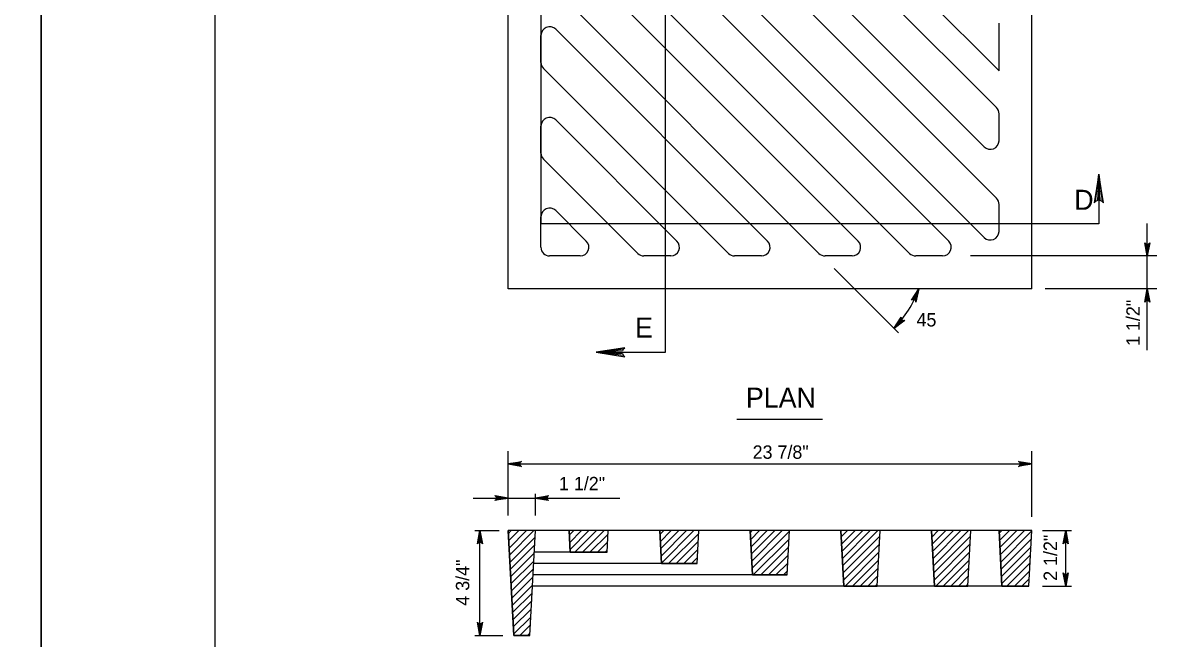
# Model space of a CAD drawing. Extents: x 2087776 to 2104538, y 970919 to 982612.
# Drawn here: x 2093281 to 2094129, y 977738 to 978191 of the extents above; entities that cross this region are included whole.
import ezdxf

# ---------------------------------------------------------------- set-up
doc = ezdxf.new("R2010")
doc.units = 0
doc.layers.add('1', color=7, linetype='Continuous')
doc.layers.add('PLT-BNDY', color=7, linetype='Continuous')

msp = doc.modelspace()

# ---------------------------------------------------------------- linework, layer by layer
at = {"layer": '1'}
for p, q in [((2093754.09, 977948.75), (2093754.09, 978473.18)), ((2093638.08, 977995.44), (2093638.08, 978424.67)), ((2094023.95, 977995.44), (2094023.95, 978424.67)), ((2093997.84, 978128.91), (2093728.19, 978398.57)), ((2093988.82, 978100.05), (2093699.32, 978389.55)), ((2093999.71, 978155.91), (2093766.07, 978389.55)), ((2093988.82, 978033.3), (2093664.18, 978357.94)), ((2093962.7, 978030.56), (2093673.2, 978320.06)), ((2093933.84, 978021.54), (2093664.18, 978291.19)), ((2093895.95, 978030.56), (2093673.2, 978253.31)), ((2093997.84, 978062.16), (2093827.19, 978232.82)), ((2093867.09, 978021.54), (2093664.18, 978224.45)), ((2093662.32, 978204.74), (2093662.32, 978043.28)), ((2093829.21, 978030.56), (2093673.2, 978186.56)), ((2093999.71, 978155.91), (2093999.71, 978191.15)), ((2093662.32, 978162.21), (2093662.32, 978182.05)), ((2093800.35, 978021.54), (2093664.18, 978157.7)), ((2093999.71, 978104.56), (2093999.71, 978124.4)), ((2093662.32, 978095.46), (2093662.32, 978115.31)), ((2093762.46, 978030.56), (2093673.2, 978119.82)), ((2093733.6, 978021.54), (2093664.18, 978090.95)), ((2094073.24, 978079.82), (2094073.24, 978043.28)), ((2093999.71, 978037.81), (2093999.71, 978057.66)), ((2093662.32, 978026.05), (2093662.32, 978048.56)), ((2093695.72, 978030.56), (2093673.2, 978053.07)), ((2094073.24, 978043.28), (2093662.32, 978043.28)), ((2094108.88, 978019.67), (2094108.88, 978043.56)), ((2093691.21, 978019.67), (2093668.69, 978019.67)), ((2093757.95, 978019.67), (2093738.11, 978019.67)), ((2093824.7, 978019.67), (2093804.86, 978019.67)), ((2093891.44, 978019.67), (2093871.6, 978019.67)), ((2093958.19, 978019.67), (2093938.35, 978019.67)), ((2094115.92, 978019.67), (2093978.78, 978019.67)), ((2094108.88, 977995.44), (2094108.88, 978020.18)), ((2093925.6, 977963.04), (2093878.3, 978010.34)), ((2094023.95, 977995.44), (2093638.08, 977995.44)), ((2094115.92, 977995.44), (2094033.68, 977995.44)), ((2094108.88, 977950.27), (2094108.88, 977995.44)), ((2093703.03, 977948.75), (2093754.09, 977948.75)), ((2093806.59, 977899.45), (2093869.6, 977899.45)), ((2093638.08, 977828.6), (2093638.08, 977875.92)), ((2094023.95, 977827.58), (2094023.95, 977875.92)), ((2093638.08, 977866.61), (2094023.95, 977866.61)), ((2093658.17, 977828.6), (2093658.17, 977844.48)), ((2093612.32, 977841.43), (2093720.32, 977841.43)), ((2093613.57, 977817.48), (2093631.58, 977817.48)), ((2093617.32, 977740.31), (2093617.32, 977817.48)), ((2094023.95, 977817.48), (2093638.08, 977817.48)), ((2093642.23, 977740.31), (2093638.08, 977817.48)), ((2093638.2, 977815.24), (2093640.44, 977817.48)), ((2093638.48, 977809.96), (2093646.01, 977817.48)), ((2093638.77, 977804.67), (2093651.58, 977817.48)), ((2093639.05, 977799.39), (2093657.15, 977817.48)), ((2093639.34, 977794.11), (2093657.91, 977812.68)), ((2093654.03, 977740.31), (2093658.17, 977817.48)), ((2093683.86, 977801.54), (2093683, 977817.48)), ((2093683.18, 977814.15), (2093686.52, 977817.48)), ((2093683.46, 977808.86), (2093692.08, 977817.48)), ((2093683.75, 977803.58), (2093697.65, 977817.48)), ((2093687.27, 977801.54), (2093703.22, 977817.48)), ((2093692.84, 977801.54), (2093708.79, 977817.48)), ((2093698.41, 977801.54), (2093711.72, 977814.85)), ((2093711.01, 977801.54), (2093711.86, 977817.48)), ((2093751.05, 977793.25), (2093749.75, 977817.48)), ((2093749.9, 977814.62), (2093752.76, 977817.48)), ((2093750.18, 977809.34), (2093758.33, 977817.48)), ((2093750.47, 977804.05), (2093763.9, 977817.48)), ((2093750.75, 977798.77), (2093769.47, 977817.48)), ((2093751.04, 977793.48), (2093775.03, 977817.48)), ((2093756.37, 977793.25), (2093778.5, 977815.38)), ((2093761.93, 977793.25), (2093778.18, 977809.49)), ((2093777.31, 977793.25), (2093778.61, 977817.48)), ((2093818.24, 977784.96), (2093816.49, 977817.48)), ((2093816.56, 977816.22), (2093817.82, 977817.48)), ((2093816.84, 977810.94), (2093823.39, 977817.48)), ((2093817.13, 977805.65), (2093828.96, 977817.48)), ((2093817.41, 977800.37), (2093834.53, 977817.48)), ((2093817.7, 977795.08), (2093840.09, 977817.48)), ((2093817.98, 977789.8), (2093845.34, 977817.16)), ((2093818.7, 977784.96), (2093845.02, 977811.28)), ((2093843.61, 977784.96), (2093845.36, 977817.48)), ((2093885.43, 977776.66), (2093883.24, 977817.48)), ((2093883.49, 977812.83), (2093888.14, 977817.48)), ((2093883.77, 977807.55), (2093893.71, 977817.48)), ((2093884.06, 977802.26), (2093899.28, 977817.48)), ((2093884.34, 977796.98), (2093904.84, 977817.48)), ((2093884.62, 977791.7), (2093910.41, 977817.48)), ((2093884.91, 977786.41), (2093911.88, 977813.39)), ((2093909.91, 977776.66), (2093912.1, 977817.48)), ((2093952.18, 977776.66), (2093949.99, 977817.48)), ((2093950.24, 977812.77), (2093954.95, 977817.48)), ((2093950.52, 977807.48), (2093960.52, 977817.48)), ((2093950.81, 977802.2), (2093966.09, 977817.48)), ((2093951.09, 977796.92), (2093971.66, 977817.48)), ((2093951.37, 977791.63), (2093977.22, 977817.48)), ((2093951.66, 977786.35), (2093978.62, 977813.32)), ((2093976.66, 977776.66), (2093978.85, 977817.48)), ((2094001.9, 977776.66), (2093999.71, 977817.48)), ((2093999.82, 977815.52), (2094001.78, 977817.48)), ((2094000.1, 977810.24), (2094007.34, 977817.48)), ((2094000.38, 977804.95), (2094012.91, 977817.48)), ((2094000.67, 977799.67), (2094018.48, 977817.48)), ((2094000.95, 977794.39), (2094023.94, 977817.38)), ((2094001.23, 977789.1), (2094023.62, 977811.49)), ((2094021.75, 977776.66), (2094023.95, 977817.48)), ((2094031.64, 977817.48), (2094052.99, 977817.48)), ((2094048.86, 977776.66), (2094048.86, 977817.48)), ((2093639.62, 977788.82), (2093657.6, 977806.8)), ((2093711.01, 977801.54), (2093657.31, 977801.54)), ((2093703.98, 977801.54), (2093711.41, 977808.97)), ((2093709.55, 977801.54), (2093711.09, 977803.08)), ((2093767.5, 977793.25), (2093777.86, 977803.61)), ((2093824.27, 977784.96), (2093844.71, 977805.39)), ((2093885.19, 977781.13), (2093911.57, 977807.5)), ((2093886.3, 977776.66), (2093911.25, 977801.62)), ((2093951.94, 977781.06), (2093978.31, 977807.43)), ((2093953.11, 977776.66), (2093977.99, 977801.55)), ((2094001.52, 977783.82), (2094023.31, 977805.61)), ((2093639.9, 977783.54), (2093657.28, 977800.92)), ((2093640.19, 977778.25), (2093656.96, 977795.03)), ((2093777.31, 977793.25), (2093656.87, 977793.25)), ((2093773.07, 977793.25), (2093777.55, 977797.73)), ((2093829.84, 977784.96), (2093844.39, 977799.51)), ((2093835.41, 977784.96), (2093844.07, 977793.62)), ((2093891.86, 977776.66), (2093910.93, 977795.73)), ((2093958.68, 977776.66), (2093977.68, 977795.66)), ((2094001.8, 977778.54), (2094022.99, 977799.73)), ((2094005.5, 977776.66), (2094022.68, 977793.84)), ((2093640.47, 977772.97), (2093656.65, 977789.15)), ((2093843.61, 977784.96), (2093656.42, 977784.96)), ((2093840.97, 977784.96), (2093843.76, 977787.74)), ((2093897.43, 977776.66), (2093910.62, 977789.85)), ((2093903, 977776.66), (2093910.3, 977783.97)), ((2093964.24, 977776.66), (2093977.36, 977789.78)), ((2094011.07, 977776.66), (2094022.36, 977787.96)), ((2093640.76, 977767.69), (2093656.33, 977783.26)), ((2093641.04, 977762.4), (2093656.02, 977777.38)), ((2093885.43, 977776.66), (2093655.98, 977776.66)), ((2093909.91, 977776.66), (2093885.43, 977776.66)), ((2093908.57, 977776.66), (2093909.99, 977778.08)), ((2093952.18, 977776.66), (2093909.91, 977776.66)), ((2093976.66, 977776.66), (2093952.18, 977776.66)), ((2093969.81, 977776.66), (2093977.04, 977783.9)), ((2093975.38, 977776.66), (2093976.73, 977778.01)), ((2094001.9, 977776.66), (2093976.66, 977776.66)), ((2094021.75, 977776.66), (2094001.9, 977776.66)), ((2094016.63, 977776.66), (2094022.04, 977782.07)), ((2094031.64, 977776.66), (2094052.99, 977776.66)), ((2093641.32, 977757.12), (2093655.7, 977771.5)), ((2093641.61, 977751.83), (2093655.38, 977765.61)), ((2093641.89, 977746.55), (2093655.07, 977759.73)), ((2093642.17, 977741.27), (2093654.75, 977753.84)), ((2093646.79, 977740.31), (2093654.44, 977747.96)), ((2093652.35, 977740.31), (2093654.12, 977742.08)), ((2093613.57, 977740.31), (2093634.12, 977740.31)), ((2093654.03, 977740.31), (2093642.23, 977740.31))]:
    msp.add_line(p, q, dxfattribs=at)
for points in [[(2096000.74, 976815.01), (2096000.74, 978665.4), (2093422, 978665.4), (2093422, 976815.01), (2096000.74, 976815.01), (2096000.74, 976901.49), (2095344.57, 976901.49), (2095344.57, 977113.68), (2096000.74, 977113.68), (2096000.74, 977208.71), (2095344.57, 977208.71), (2095344.57, 976815.01), (2095603.11, 976815.01), (2095603.11, 976901.49), (2095603.11, 976815.01), (2095855.73, 976815.01), (2095855.73, 976901.49), (2095855.73, 976861.08), (2096000.74, 976861.08)], [(2094075.76, 978059.74), (2094074.3, 978060.48), (2094073.24, 978079.82), (2094075.76, 978059.74), (2094076.64, 978058.71), (2094073.24, 978079.82), (2094072.28, 978060.5), (2094070.84, 978059.79), (2094073.24, 978079.82), (2094069.88, 978058.71), (2094070.84, 978059.79)], [(2094108.88, 978019.67), (2094107.04, 978029.46), (2094107.3, 978029.08), (2094107.56, 978028.7), (2094107.89, 978028.51), (2094108.22, 978028.31), (2094108.55, 978028.26), (2094108.88, 978028.2), (2094109.2, 978028.26), (2094109.53, 978028.31), (2094109.86, 978028.51), (2094110.19, 978028.7), (2094110.45, 978029.08), (2094110.71, 978029.46), (2094108.88, 978019.67), (2094110.45, 978029.08), (2094110.19, 978028.7), (2094108.88, 978019.67), (2094109.86, 978028.51), (2094109.53, 978028.31), (2094108.88, 978019.67), (2094109.2, 978028.26), (2094108.88, 978028.2), (2094108.88, 978019.67), (2094108.55, 978028.26), (2094108.22, 978028.31), (2094108.88, 978019.67), (2094107.89, 978028.51), (2094107.56, 978028.7), (2094108.88, 978019.67), (2094107.3, 978029.08)], [(2093940.57, 977995.44), (2093938.53, 977985.69), (2093938.43, 977986.14), (2093938.33, 977986.59), (2093938.1, 977986.89), (2093937.88, 977987.2), (2093937.59, 977987.37), (2093937.31, 977987.55), (2093936.99, 977987.62), (2093936.66, 977987.7), (2093936.28, 977987.64), (2093935.91, 977987.59), (2093935.52, 977987.34), (2093935.14, 977987.09), (2093940.57, 977995.44), (2093935.52, 977987.34), (2093935.91, 977987.59), (2093940.57, 977995.44), (2093936.28, 977987.64), (2093936.66, 977987.7), (2093940.57, 977995.44), (2093936.99, 977987.62), (2093937.31, 977987.55), (2093940.57, 977995.44), (2093937.59, 977987.37), (2093937.88, 977987.2), (2093940.57, 977995.44), (2093938.1, 977986.89), (2093938.33, 977986.59), (2093940.57, 977995.44), (2093938.43, 977986.14)], [(2094108.88, 977995.44), (2094110.71, 977985.65), (2094110.45, 977986.03), (2094110.19, 977986.4), (2094109.86, 977986.6), (2094109.53, 977986.79), (2094109.2, 977986.85), (2094108.88, 977986.9), (2094108.55, 977986.85), (2094108.22, 977986.79), (2094107.89, 977986.6), (2094107.56, 977986.4), (2094107.3, 977986.03), (2094107.04, 977985.65), (2094108.88, 977995.44), (2094107.3, 977986.03), (2094107.56, 977986.4), (2094108.88, 977995.44), (2094107.89, 977986.6), (2094108.22, 977986.79), (2094108.88, 977995.44), (2094108.55, 977986.85), (2094108.88, 977986.9), (2094108.88, 977995.44), (2094109.2, 977986.85), (2094109.53, 977986.79), (2094108.88, 977995.44), (2094109.86, 977986.6), (2094110.19, 977986.4), (2094108.88, 977995.44), (2094110.45, 977986.03)], [(2093922.3, 977966.34), (2093927.62, 977974.75), (2093927.56, 977974.29), (2093927.49, 977973.84), (2093927.6, 977973.47), (2093927.71, 977973.11), (2093927.91, 977972.84), (2093928.11, 977972.58), (2093928.39, 977972.39), (2093928.67, 977972.21), (2093929.04, 977972.13), (2093929.41, 977972.05), (2093929.86, 977972.15), (2093930.31, 977972.24), (2093922.3, 977966.34), (2093929.86, 977972.15), (2093929.41, 977972.05), (2093922.3, 977966.34), (2093929.04, 977972.13), (2093928.67, 977972.21), (2093922.3, 977966.34), (2093928.39, 977972.39), (2093928.11, 977972.58), (2093922.3, 977966.34), (2093927.91, 977972.84), (2093927.71, 977973.11), (2093922.3, 977966.34), (2093927.6, 977973.47), (2093927.49, 977973.84), (2093922.3, 977966.34), (2093927.56, 977974.29)], [(2093723.11, 977951.27), (2093722.36, 977949.82), (2093703.03, 977948.75), (2093723.11, 977951.27), (2093724.14, 977952.15), (2093703.03, 977948.75), (2093722.35, 977947.8), (2093723.05, 977946.36), (2093703.03, 977948.75), (2093724.14, 977945.4), (2093723.05, 977946.36)], [(2093638.08, 977866.61), (2093647.87, 977868.44), (2093647.49, 977868.18), (2093647.11, 977867.92), (2093646.92, 977867.59), (2093646.72, 977867.26), (2093646.67, 977866.93), (2093646.61, 977866.61), (2093646.67, 977866.28), (2093646.72, 977865.95), (2093646.92, 977865.62), (2093647.11, 977865.29), (2093647.49, 977865.03), (2093647.87, 977864.77), (2093638.08, 977866.61), (2093647.49, 977865.03), (2093647.11, 977865.29), (2093638.08, 977866.61), (2093646.92, 977865.62), (2093646.72, 977865.95), (2093638.08, 977866.61), (2093646.67, 977866.28), (2093646.61, 977866.61), (2093638.08, 977866.61), (2093646.67, 977866.93), (2093646.72, 977867.26), (2093638.08, 977866.61), (2093646.92, 977867.59), (2093647.11, 977867.92), (2093638.08, 977866.61), (2093647.49, 977868.18)], [(2094023.95, 977866.61), (2094014.16, 977864.77), (2094014.54, 977865.03), (2094014.91, 977865.29), (2094015.11, 977865.62), (2094015.3, 977865.95), (2094015.36, 977866.28), (2094015.42, 977866.61), (2094015.36, 977866.93), (2094015.3, 977867.26), (2094015.11, 977867.59), (2094014.91, 977867.92), (2094014.54, 977868.18), (2094014.16, 977868.44), (2094023.95, 977866.61), (2094014.54, 977868.18), (2094014.91, 977867.92), (2094023.95, 977866.61), (2094015.11, 977867.59), (2094015.3, 977867.26), (2094023.95, 977866.61), (2094015.36, 977866.93), (2094015.42, 977866.61), (2094023.95, 977866.61), (2094015.36, 977866.28), (2094015.3, 977865.95), (2094023.95, 977866.61), (2094015.11, 977865.62), (2094014.91, 977865.29), (2094023.95, 977866.61), (2094014.54, 977865.03)], [(2093638.08, 977841.43), (2093628.29, 977839.6), (2093628.67, 977839.86), (2093629.05, 977840.12), (2093629.24, 977840.45), (2093629.44, 977840.78), (2093629.49, 977841.1), (2093629.55, 977841.43), (2093629.49, 977841.76), (2093629.44, 977842.09), (2093629.24, 977842.42), (2093629.05, 977842.75), (2093628.67, 977843.01), (2093628.29, 977843.27), (2093638.08, 977841.43), (2093628.67, 977843.01), (2093629.05, 977842.75), (2093638.08, 977841.43), (2093629.24, 977842.42), (2093629.44, 977842.09), (2093638.08, 977841.43), (2093629.49, 977841.76), (2093629.55, 977841.43), (2093638.08, 977841.43), (2093629.49, 977841.1), (2093629.44, 977840.78), (2093638.08, 977841.43), (2093629.24, 977840.45), (2093629.05, 977840.12), (2093638.08, 977841.43), (2093628.67, 977839.86)], [(2093658.17, 977841.43), (2093667.96, 977843.27), (2093667.58, 977843.01), (2093667.2, 977842.75), (2093667.01, 977842.42), (2093666.81, 977842.09), (2093666.76, 977841.76), (2093666.7, 977841.43), (2093666.76, 977841.1), (2093666.81, 977840.78), (2093667.01, 977840.45), (2093667.2, 977840.12), (2093667.58, 977839.86), (2093667.96, 977839.6), (2093658.17, 977841.43), (2093667.58, 977839.86), (2093667.2, 977840.12), (2093658.17, 977841.43), (2093667.01, 977840.45), (2093666.81, 977840.78), (2093658.17, 977841.43), (2093666.76, 977841.1), (2093666.7, 977841.43), (2093658.17, 977841.43), (2093666.76, 977841.76), (2093666.81, 977842.09), (2093658.17, 977841.43), (2093667.01, 977842.42), (2093667.2, 977842.75), (2093658.17, 977841.43), (2093667.58, 977843.01)], [(2093617.32, 977817.48), (2093619.15, 977807.7), (2093618.89, 977808.07), (2093618.63, 977808.45), (2093618.3, 977808.65), (2093617.97, 977808.84), (2093617.65, 977808.9), (2093617.32, 977808.95), (2093616.99, 977808.9), (2093616.66, 977808.84), (2093616.33, 977808.65), (2093616.01, 977808.45), (2093615.74, 977808.07), (2093615.48, 977807.7), (2093617.32, 977817.48), (2093615.74, 977808.07), (2093616.01, 977808.45), (2093617.32, 977817.48), (2093616.33, 977808.65), (2093616.66, 977808.84), (2093617.32, 977817.48), (2093616.99, 977808.9), (2093617.32, 977808.95), (2093617.32, 977817.48), (2093617.65, 977808.9), (2093617.97, 977808.84), (2093617.32, 977817.48), (2093618.3, 977808.65), (2093618.63, 977808.45), (2093617.32, 977817.48), (2093618.89, 977808.07)], [(2094048.86, 977817.48), (2094050.69, 977807.7), (2094050.43, 977808.07), (2094050.17, 977808.45), (2094049.84, 977808.65), (2094049.51, 977808.84), (2094049.18, 977808.9), (2094048.86, 977808.95), (2094048.53, 977808.9), (2094048.2, 977808.84), (2094047.87, 977808.65), (2094047.54, 977808.45), (2094047.28, 977808.07), (2094047.02, 977807.7), (2094048.86, 977817.48), (2094047.28, 977808.07), (2094047.54, 977808.45), (2094048.86, 977817.48), (2094047.87, 977808.65), (2094048.2, 977808.84), (2094048.86, 977817.48), (2094048.53, 977808.9), (2094048.86, 977808.95), (2094048.86, 977817.48), (2094049.18, 977808.9), (2094049.51, 977808.84), (2094048.86, 977817.48), (2094049.84, 977808.65), (2094050.17, 977808.45), (2094048.86, 977817.48), (2094050.43, 977808.07)], [(2094048.86, 977776.66), (2094047.02, 977786.45), (2094047.28, 977786.07), (2094047.54, 977785.7), (2094047.87, 977785.5), (2094048.2, 977785.31), (2094048.53, 977785.25), (2094048.86, 977785.19), (2094049.18, 977785.25), (2094049.51, 977785.31), (2094049.84, 977785.5), (2094050.17, 977785.7), (2094050.43, 977786.07), (2094050.69, 977786.45), (2094048.86, 977776.66), (2094050.43, 977786.07), (2094050.17, 977785.7), (2094048.86, 977776.66), (2094049.84, 977785.5), (2094049.51, 977785.31), (2094048.86, 977776.66), (2094049.18, 977785.25), (2094048.86, 977785.19), (2094048.86, 977776.66), (2094048.53, 977785.25), (2094048.2, 977785.31), (2094048.86, 977776.66), (2094047.87, 977785.5), (2094047.54, 977785.7), (2094048.86, 977776.66), (2094047.28, 977786.07)], [(2093617.32, 977740.31), (2093615.48, 977750.1), (2093615.74, 977749.72), (2093616.01, 977749.34), (2093616.33, 977749.15), (2093616.66, 977748.95), (2093616.99, 977748.9), (2093617.32, 977748.84), (2093617.65, 977748.9), (2093617.97, 977748.95), (2093618.3, 977749.15), (2093618.63, 977749.34), (2093618.89, 977749.72), (2093619.15, 977750.1), (2093617.32, 977740.31), (2093618.89, 977749.72), (2093618.63, 977749.34), (2093617.32, 977740.31), (2093618.3, 977749.15), (2093617.97, 977748.95), (2093617.32, 977740.31), (2093617.65, 977748.9), (2093617.32, 977748.84), (2093617.32, 977740.31), (2093616.99, 977748.9), (2093616.66, 977748.95), (2093617.32, 977740.31), (2093616.33, 977749.15), (2093616.01, 977749.34), (2093617.32, 977740.31), (2093615.74, 977749.72)]]:
    msp.add_lwpolyline(points, dxfattribs=at)
for points in [[(2093638.08, 977817.48), (2093642.23, 977740.31), (2093654.03, 977740.31), (2093658.17, 977817.48)], [(2093683, 977817.48), (2093683.86, 977801.54), (2093711.01, 977801.54), (2093711.86, 977817.48)], [(2093749.75, 977817.48), (2093751.05, 977793.25), (2093777.31, 977793.25), (2093778.61, 977817.48)], [(2093816.49, 977817.48), (2093818.24, 977784.96), (2093843.61, 977784.96), (2093845.36, 977817.48)], [(2093883.24, 977817.48), (2093885.43, 977776.66), (2093909.91, 977776.66), (2093912.1, 977817.48)], [(2093949.99, 977817.48), (2093952.18, 977776.66), (2093976.66, 977776.66), (2093978.85, 977817.48)], [(2093999.71, 977817.48), (2094001.9, 977776.66), (2094021.75, 977776.66), (2094023.95, 977817.48)]]:
    msp.add_lwpolyline(points, close=True, dxfattribs=at)
for centre, radius, start, end in [((2093668.69, 978182.05), 6.38, 45, 180), ((2093668.69, 978162.21), 6.38, 180, 225), ((2093993.33, 978124.4), 6.38, 0, 45), ((2093668.69, 978115.31), 6.38, 45.00016, 180), ((2093993.33, 978104.56), 6.38, 225, 0), ((2093668.69, 978095.46), 6.38, 180, 225), ((2093993.33, 978057.66), 6.38, 360, 45.00017), ((2093668.69, 978048.56), 6.38, 45, 180), ((2093691.21, 978026.05), 6.38, 270, 45), ((2093757.95, 978026.05), 6.38, 270, 45.00014), ((2093824.7, 978026.05), 6.38, 270, 45), ((2093891.45, 978026.05), 6.38, 270, 45), ((2093958.19, 978026.05), 6.38, 270, 45), ((2093993.33, 978037.81), 6.38, 225.00011, 0), ((2093668.69, 978026.05), 6.38, 180, 270), ((2093738.11, 978026.05), 6.38, 225, 270), ((2093804.86, 978026.05), 6.38, 225, 270), ((2093871.6, 978026.05), 6.38, 225, 270), ((2093938.35, 978026.05), 6.38, 225.00012, 270), ((2093868.16, 978020.62), 76.66, 314.92546, 340.82495)]:
    msp.add_arc(centre, radius, start, end, dxfattribs=at)
at = {"layer": 'PLT-BNDY'}
for points in [[(2090534.86, 978714.61), (2093294.05, 978714.61), (2093294.05, 976765.79), (2090534.86, 976765.79)], [(2093294.05, 978714.61), (2096053.23, 978714.61), (2096053.23, 976765.79), (2093294.05, 976765.79)]]:
    msp.add_lwpolyline(points, close=True, dxfattribs=at)

# ---------------------------------------------------------------- texts
at = {"layer": '1'}
for s, height, p in [('D', 14.76, (2094055.12, 978053.65)), ('E', 14.76, (2093731.56, 977959.56)), ('45', 9.843, (2093938.92, 977967.77)), ('PLAN', 14.764, (2093813.26, 977908)), ('23 7/8"', 9.843, (2093818.23, 977870.38))]:
    msp.add_text(s, height=height, dxfattribs=at).set_placement(p)
for s, rotation, p in [('1 1/2"', 90, (2094103.36, 977953.48)), ('1 1/2"', 360, (2093675.58, 977847.22)), ('2 1/2"', 90, (2094042.42, 977780.54)), ('4 3/4"', 90, (2093609.47, 977762.24))]:
    msp.add_text(s, height=9.843, rotation=rotation, dxfattribs=at).set_placement(p)

doc.saveas('drawing.dxf')
